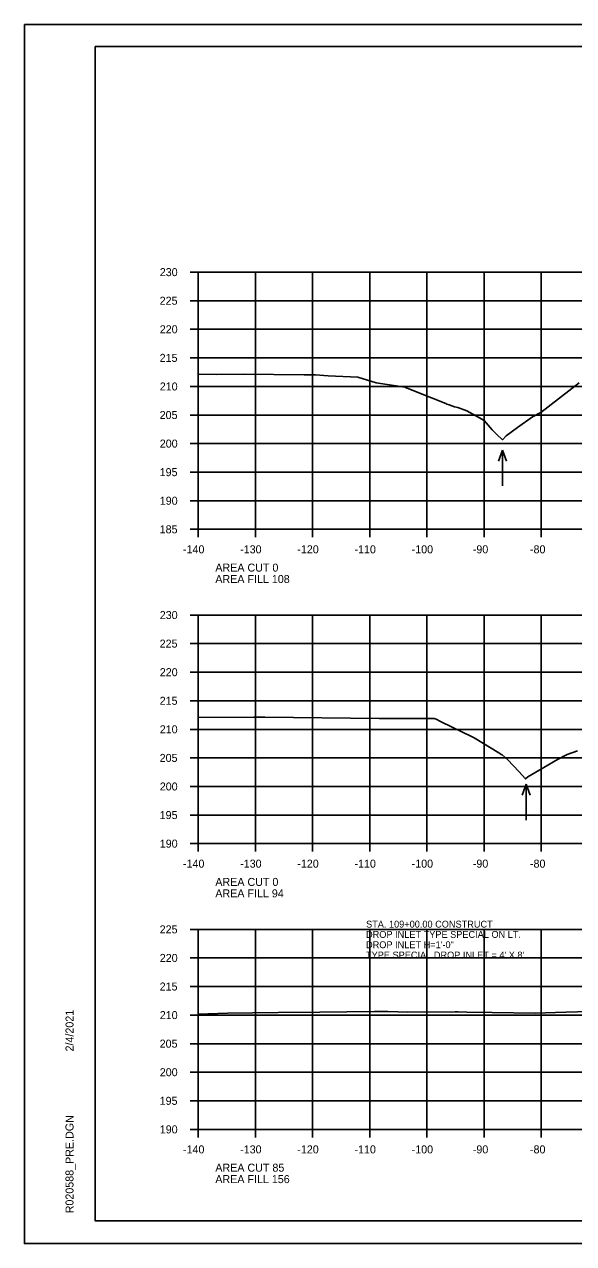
# Model space of a CAD drawing. Extents: x 1368968 to 1369915, y 377395 to 380381.
# Drawn here: x 1368967.7 to 1369063.8, y 379541.1 to 379754.4 of the extents above; entities that cross this region are included whole.
import ezdxf

# ---------------------------------------------------------------- set-up
doc = ezdxf.new("R2010")
doc.units = 0
for name, color, linetype in [('S_BREAKLINE_ANNOT', 7, 'Continuous'), ('S_BRIDGE', 7, 'Continuous'), ('S_BRIDGE_ANNOT', 7, 'Continuous'), ('S_CTL_TABLE', 7, 'Continuous'), ('S_DITCHLINE_ANNOT', 7, 'Continuous'), ('S_DROP_INLET', 7, 'Continuous'), ('S_EXIST_ROW_ANNOT', 7, 'Continuous'), ('S_EXISTING_ALIGNMENT', 7, 'Continuous')]:
    doc.layers.add(name, color=color, linetype=linetype)

msp = doc.modelspace()

# ---------------------------------------------------------------- linework, layer by layer
at = {"layer": 'S_BREAKLINE_ANNOT'}
for p, q in [((1368996.73, 379711.06), (1368998.13, 379711.06)), ((1368998.13, 379666.06), (1368998.13, 379711.06)), ((1368996.73, 379706.06), (1368998.13, 379706.06)), ((1368996.73, 379701.06), (1368998.13, 379701.06)), ((1368996.73, 379696.06), (1368998.13, 379696.06)), ((1368996.73, 379691.06), (1368998.13, 379691.06)), ((1368996.73, 379686.06), (1368998.13, 379686.06)), ((1368996.73, 379681.06), (1368998.13, 379681.06)), ((1368996.73, 379676.06), (1368998.13, 379676.06)), ((1368996.73, 379671.06), (1368998.13, 379671.06)), ((1368996.73, 379666.06), (1368998.13, 379666.06)), ((1368998.13, 379666.06), (1369278.13, 379666.06)), ((1368998.13, 379664.66), (1368998.13, 379666.06)), ((1369008.13, 379664.66), (1369008.13, 379666.06)), ((1369018.13, 379664.66), (1369018.13, 379666.06)), ((1369028.13, 379664.66), (1369028.13, 379666.06)), ((1369038.13, 379664.66), (1369038.13, 379666.06)), ((1369048.13, 379664.66), (1369048.13, 379666.06)), ((1369058.13, 379664.66), (1369058.13, 379666.06)), ((1368996.73, 379651.06), (1368998.13, 379651.06)), ((1368998.13, 379611.06), (1368998.13, 379651.06)), ((1368996.73, 379646.06), (1368998.13, 379646.06)), ((1368996.73, 379641.06), (1368998.13, 379641.06)), ((1368996.73, 379636.06), (1368998.13, 379636.06)), ((1368996.73, 379631.06), (1368998.13, 379631.06)), ((1368996.73, 379626.06), (1368998.13, 379626.06)), ((1368996.73, 379621.06), (1368998.13, 379621.06)), ((1368996.73, 379616.06), (1368998.13, 379616.06)), ((1368996.73, 379611.06), (1368998.13, 379611.06)), ((1368998.13, 379611.06), (1369278.13, 379611.06)), ((1368998.13, 379609.66), (1368998.13, 379611.06)), ((1369008.13, 379609.66), (1369008.13, 379611.06)), ((1369018.13, 379609.66), (1369018.13, 379611.06)), ((1369028.13, 379609.66), (1369028.13, 379611.06)), ((1369038.13, 379609.66), (1369038.13, 379611.06)), ((1369048.13, 379609.66), (1369048.13, 379611.06)), ((1369058.13, 379609.66), (1369058.13, 379611.06)), ((1368996.73, 379596.06), (1368998.13, 379596.06)), ((1368998.13, 379561.06), (1368998.13, 379596.06)), ((1368996.73, 379591.06), (1368998.13, 379591.06)), ((1368996.73, 379586.06), (1368998.13, 379586.06)), ((1368996.73, 379581.06), (1368998.13, 379581.06)), ((1368996.73, 379576.06), (1368998.13, 379576.06)), ((1368996.73, 379571.06), (1368998.13, 379571.06)), ((1368996.73, 379566.06), (1368998.13, 379566.06)), ((1368996.73, 379561.06), (1368998.13, 379561.06)), ((1368998.13, 379561.06), (1369278.13, 379561.06)), ((1368998.13, 379559.66), (1368998.13, 379561.06)), ((1369008.13, 379559.66), (1369008.13, 379561.06)), ((1369018.13, 379559.66), (1369018.13, 379561.06)), ((1369028.13, 379559.66), (1369028.13, 379561.06)), ((1369038.13, 379559.66), (1369038.13, 379561.06)), ((1369048.13, 379559.66), (1369048.13, 379561.06)), ((1369058.13, 379559.66), (1369058.13, 379561.06))]:
    msp.add_line(p, q, dxfattribs=at)
at = {"layer": 'S_BRIDGE_ANNOT'}
for p, q in [((1368980.13, 379750.52), (1369296.31, 379750.52)), ((1368980.13, 379545.06), (1368980.13, 379750.52)), ((1368980.13, 379545.06), (1368980.13, 379545.06)), ((1369296.31, 379545.06), (1368980.13, 379545.06))]:
    msp.add_line(p, q, dxfattribs=at)
at = {"layer": 'S_CTL_TABLE'}
for points in [[(1368998.13, 379693.22), (1369001.36, 379693.14), (1369005.97, 379693.21), (1369016.66, 379693.12), (1369018.67, 379693.09), (1369020.88, 379692.91), (1369026.03, 379692.67), (1369029.29, 379691.71), (1369034.28, 379690.92), (1369034.36, 379690.88), (1369034.43, 379690.87), (1369034.57, 379690.82), (1369036.45, 379690.07), (1369041.43, 379688.05), (1369041.64, 379687.97), (1369042.05, 379687.84), (1369042.98, 379687.49), (1369043.53, 379687.39), (1369045.15, 379686.78), (1369046.81, 379685.86), (1369048.14, 379685.12), (1369049.54, 379683.49), (1369049.82, 379683.15), (1369050.34, 379682.69), (1369051.37, 379681.74), (1369052.01, 379682.43), (1369054.01, 379683.9), (1369056.59, 379685.75), (1369058.05, 379686.52), (1369064.75, 379691.69)], [(1368998.13, 379633.13), (1369007.85, 379633.21), (1369009.79, 379633.21), (1369029.79, 379632.96), (1369029.81, 379632.96), (1369029.84, 379632.96), (1369039.4, 379632.95), (1369039.77, 379632.84), (1369040.61, 379632.37), (1369046.05, 379629.73), (1369046.4, 379629.58), (1369050.74, 379626.96), (1369051.05, 379626.74), (1369051.13, 379626.68), (1369051.29, 379626.58), (1369052.31, 379625.74), (1369054.24, 379623.66), (1369055.41, 379622.38), (1369055.78, 379622.75), (1369058.62, 379624.39), (1369060.96, 379625.77), (1369062.7, 379626.63), (1369064.5, 379627.28)], [(1368998.13, 379581.21), (1369003.27, 379581.37), (1369012.1, 379581.51), (1369019.4, 379581.55), (1369024.13, 379581.61), (1369028.95, 379581.67), (1369031.3, 379581.67), (1369034.8, 379581.6), (1369043.08, 379581.61), (1369043.6, 379581.61), (1369045.14, 379581.59), (1369049.56, 379581.5), (1369057.08, 379581.4), (1369062.46, 379581.55), (1369076.55, 379581.96)]]:
    msp.add_lwpolyline(points, dxfattribs=at)
at = {"layer": 'S_DITCHLINE_ANNOT'}
for p, q in [((1368998.13, 379711.06), (1369278.13, 379711.06)), ((1368998.13, 379666.06), (1368998.13, 379711.06)), ((1369008.13, 379666.06), (1369008.13, 379711.06)), ((1369018.13, 379666.06), (1369018.13, 379711.06)), ((1369028.13, 379666.06), (1369028.13, 379711.06)), ((1369038.13, 379666.06), (1369038.13, 379711.06)), ((1369048.13, 379666.06), (1369048.13, 379711.06)), ((1369058.13, 379666.06), (1369058.13, 379711.06)), ((1368998.13, 379706.06), (1369278.13, 379706.06)), ((1368998.13, 379701.06), (1369278.13, 379701.06)), ((1368998.13, 379696.06), (1369278.13, 379696.06)), ((1368998.13, 379691.06), (1369278.13, 379691.06)), ((1368998.13, 379686.06), (1369278.13, 379686.06)), ((1368998.13, 379681.06), (1369278.13, 379681.06)), ((1368998.13, 379676.06), (1369278.13, 379676.06)), ((1368998.13, 379671.06), (1369278.13, 379671.06)), ((1368998.13, 379666.06), (1369278.13, 379666.06)), ((1368998.13, 379651.06), (1369278.13, 379651.06)), ((1368998.13, 379611.06), (1368998.13, 379651.06)), ((1369008.13, 379611.06), (1369008.13, 379651.06)), ((1369018.13, 379611.06), (1369018.13, 379651.06)), ((1369028.13, 379611.06), (1369028.13, 379651.06)), ((1369038.13, 379611.06), (1369038.13, 379651.06)), ((1369048.13, 379611.06), (1369048.13, 379651.06)), ((1369058.13, 379611.06), (1369058.13, 379651.06)), ((1368998.13, 379646.06), (1369278.13, 379646.06)), ((1368998.13, 379641.06), (1369278.13, 379641.06)), ((1368998.13, 379636.06), (1369278.13, 379636.06)), ((1368998.13, 379631.06), (1369278.13, 379631.06)), ((1368998.13, 379626.06), (1369278.13, 379626.06)), ((1368998.13, 379621.06), (1369278.13, 379621.06)), ((1368998.13, 379616.06), (1369278.13, 379616.06)), ((1368998.13, 379611.06), (1369278.13, 379611.06)), ((1368998.13, 379596.06), (1369278.13, 379596.06)), ((1368998.13, 379561.06), (1368998.13, 379596.06)), ((1369008.13, 379561.06), (1369008.13, 379596.06)), ((1369018.13, 379561.06), (1369018.13, 379596.06)), ((1369028.13, 379561.06), (1369028.13, 379596.06)), ((1369038.13, 379561.06), (1369038.13, 379596.06)), ((1369048.13, 379561.06), (1369048.13, 379596.06)), ((1369058.13, 379561.06), (1369058.13, 379596.06)), ((1368998.13, 379591.06), (1369278.13, 379591.06)), ((1368998.13, 379586.06), (1369278.13, 379586.06)), ((1368998.13, 379581.06), (1369278.13, 379581.06)), ((1368998.13, 379576.06), (1369278.13, 379576.06)), ((1368998.13, 379571.06), (1369278.13, 379571.06)), ((1368998.13, 379566.06), (1369278.13, 379566.06)), ((1368998.13, 379561.06), (1369278.13, 379561.06))]:
    msp.add_line(p, q, dxfattribs=at)
at = {"layer": 'S_DROP_INLET'}
for p, q in [((1368967.73, 379754.41), (1369301.07, 379754.41)), ((1368967.73, 379541.08), (1369301.07, 379541.08))]:
    msp.add_line(p, q, dxfattribs=at)
for points in [[(1368967.73, 379754.41), (1369301.07, 379754.41), (1369301.07, 379541.07), (1368967.73, 379541.07)], [(1369214.05, 379750.52), (1369214.05, 379740.64), (1369249.79, 379740.64), (1369249.79, 379737.72), (1369272.99, 379737.72), (1369272.99, 379713.38), (1369296.31, 379713.38), (1369296.31, 379545.06), (1368980.13, 379545.06), (1368980.13, 379750.52)]]:
    msp.add_lwpolyline(points, close=True, dxfattribs=at)
at = {"layer": 'S_EXISTING_ALIGNMENT'}
for p, q in [((1369051.36, 379679.93), (1369050.66, 379678.01)), ((1369051.36, 379673.65), (1369051.36, 379679.93)), ((1369051.36, 379679.93), (1369052.06, 379678.01)), ((1369055.53, 379621.47), (1369054.83, 379619.55)), ((1369055.53, 379615.19), (1369055.53, 379621.47)), ((1369055.53, 379621.47), (1369056.23, 379619.55))]:
    msp.add_line(p, q, dxfattribs=at)

# ---------------------------------------------------------------- texts
at = {"layer": 'S_BRIDGE'}
for s, p in [('230', (1368991.41, 379710.36)), ('225', (1368991.39, 379705.36)), ('220', (1368991.41, 379700.36)), ('215', (1368991.39, 379695.36)), ('210', (1368991.41, 379690.36)), ('205', (1368991.39, 379685.36)), ('200', (1368991.41, 379680.36)), ('195', (1368991.39, 379675.36)), ('190', (1368991.41, 379670.36)), ('185', (1368991.39, 379665.36)), ('-140', (1368995.47, 379661.86)), ('-130', (1369005.47, 379661.86)), ('-120', (1369015.47, 379661.86)), ('-110', (1369025.47, 379661.86)), ('-100', (1369035.47, 379661.86)), ('-90', (1369046.17, 379661.86)), ('-80', (1369056.17, 379661.86)), ('AREA CUT 0', (1369001.13, 379658.66)), ('AREA FILL 108', (1369001.13, 379656.66)), ('230', (1368991.41, 379650.36)), ('225', (1368991.39, 379645.36)), ('220', (1368991.41, 379640.36)), ('215', (1368991.39, 379635.36)), ('210', (1368991.41, 379630.36)), ('205', (1368991.39, 379625.36)), ('200', (1368991.41, 379620.36)), ('195', (1368991.39, 379615.36)), ('190', (1368991.41, 379610.36)), ('-140', (1368995.47, 379606.86)), ('-130', (1369005.47, 379606.86)), ('-120', (1369015.47, 379606.86)), ('-110', (1369025.47, 379606.86)), ('-100', (1369035.47, 379606.86)), ('-90', (1369046.17, 379606.86)), ('-80', (1369056.17, 379606.86)), ('AREA CUT 0', (1369001.13, 379603.66)), ('AREA FILL 94', (1369001.13, 379601.66)), ('225', (1368991.39, 379595.36)), ('220', (1368991.41, 379590.36)), ('215', (1368991.39, 379585.36)), ('210', (1368991.41, 379580.36)), ('205', (1368991.39, 379575.36)), ('200', (1368991.41, 379570.36)), ('195', (1368991.39, 379565.36)), ('190', (1368991.41, 379560.36)), ('-140', (1368995.47, 379556.86)), ('-130', (1369005.47, 379556.86)), ('-120', (1369015.47, 379556.86)), ('-110', (1369025.47, 379556.86)), ('-100', (1369035.47, 379556.86)), ('-90', (1369046.17, 379556.86)), ('-80', (1369056.17, 379556.86)), ('AREA CUT 85', (1369001.13, 379553.66)), ('AREA FILL 156', (1369001.13, 379551.66))]:
    msp.add_text(s, height=1.4, dxfattribs=at).set_placement(p)
at = {"layer": 'S_BRIDGE_ANNOT'}
for s, p in [('2/4/2021', (1368976.32, 379574.7)), ('R020588_PRE.DGN', (1368976.32, 379546.38))]:
    msp.add_text(s, height=1.4, rotation=90, dxfattribs=at).set_placement(p)
at = {"layer": 'S_EXIST_ROW_ANNOT'}
for s, p in [('STA. 109+00.00 CONSTRUCT', (1369027.49, 379596.37)), ('DROP INLET TYPE SPECIAL ON LT.', (1369027.49, 379594.57)), ('DROP INLET H=1\'-0"', (1369027.49, 379592.77)), ("TYPE SPECIAL DROP INLET = 4' X 8'", (1369027.49, 379590.97))]:
    msp.add_text(s, height=1.2, dxfattribs=at).set_placement(p)

doc.saveas('drawing.dxf')
